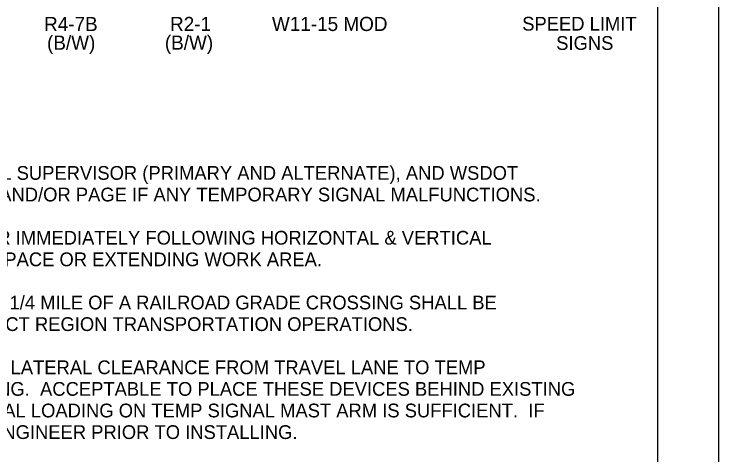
# Model space of a CAD drawing. Extents: x 99976 to 100136, y 99905 to 100011.
# Drawn here: x 100052.474 to 100056.062, y 99912.839 to 99915.082 of the extents above; entities that cross this region are included whole.
import ezdxf

# ---------------------------------------------------------------- set-up
doc = ezdxf.new("R2010")
doc.units = 0
for name, color, linetype in [('SH_GI_GeneralNotesBodyText', 7, 'Continuous'), ('SH_GI_PlotLimits', 7, 'Continuous'), ('SH_GI_SheetBorder', 7, 'Continuous'), ('TR_SN_ConstructionSigns', 7, 'Continuous')]:
    doc.layers.add(name, color=color, linetype=linetype)

msp = doc.modelspace()

# ---------------------------------------------------------------- linework, layer by layer
at = {"layer": 'SH_GI_PlotLimits'}
msp.add_lwpolyline([(100039.0625, 99909.6875), (100056.0625, 99909.6875), (100056.0625, 99920.6875), (100039.0625, 99920.6875)], close=True, dxfattribs=at)
at = {"layer": 'SH_GI_SheetBorder'}
msp.add_line((100055.75, 99920.375), (100055.75, 99910), dxfattribs=at)

# ---------------------------------------------------------------- texts
at = {"layer": 'SH_GI_GeneralNotesBodyText'}
for s, p in [('3. TRAFFIC CONTROL MANAGER, TRAFFIC CONTROL SUPERVISOR (PRIMARY AND ALTERNATE), AND WSDOT ', (100050.0475, 99914.2384)), ('ENGINEER SHALL BE NOTIFIED VIA EM AIL, TEXT, AND/OR PAGE IF ANY TEMPORARY SIGNAL MALFUNCTIONS.', (100050.1197, 99914.1285)), ('4. AVOID PLACING TEMPORARY SIGNALS WITHIN OR IMMEDIATELY FOLLOWING HORIZONTAL & VERTICAL ', (100050.0475, 99913.9087)), ('CURVES BY ADJUSTING LONGITUDINAL BUFFER SPACE OR EXTENDING WORK AREA.', (100050.1197, 99913.7988)), ('5. TEMPORARY TRAFFIC SIGNALS LOCATED WITHIN 1/4 MILE OF A RAILROAD GRADE CROSSING SHALL BE ', (100050.0475, 99913.579)), ('EVALUATED FOR RAILROAD PREEMPTION. CONTACT REGION TRANSPORTATION OPERATIONS.', (100050.1197, 99913.4691)), ('6. WHEN PRACTICAL, PROVIDE AT LEAST 4 FEET OF LATERAL CLEARANCE FROM TRAVEL LANE TO TEMP ', (100050.0475, 99913.2493)), ('SIGNAL, PUSH-BUTTON, AND TEMPORARY LIGHTING.  ACCEPTABLE TO PLACE THESE DEVICES BEHIND EXISTING ', (100050.1197, 99913.1394)), ('GUARDRAIL OR BARRIER, BUT VERIFY STRUCTURAL LOADING ON TEMP SIGNAL MAST ARM IS SUFFICIENT.  IF ', (100050.1197, 99913.0295)), ('A GRAVEL LEVELING PAD IS NEEDED, CONTACT ENGINEER PRIOR TO INSTALLING.', (100050.1197, 99912.9196))]:
    msp.add_text(s, height=0.07, rotation=360, dxfattribs=at).set_placement(p)
at = {"layer": 'TR_SN_ConstructionSigns'}
for s, p in [('R4-7B', (100052.6263, 99914.9953)), ('R2-1', (100053.2677, 99914.9956)), ('W11-15 MOD', (100053.7865, 99914.9956)), ('(B/W)', (100052.6413, 99914.9002)), ('(B/W)', (100053.2413, 99914.9005))]:
    msp.add_text(s, height=0.072, rotation=360, dxfattribs=at).set_placement(p)
for s, p in [('SPEED LIMIT', (100055.0609, 99914.9975)), ('SIGNS', (100055.2339, 99914.8995))]:
    msp.add_text(s, height=0.07, dxfattribs=at).set_placement(p)

doc.saveas('drawing.dxf')
